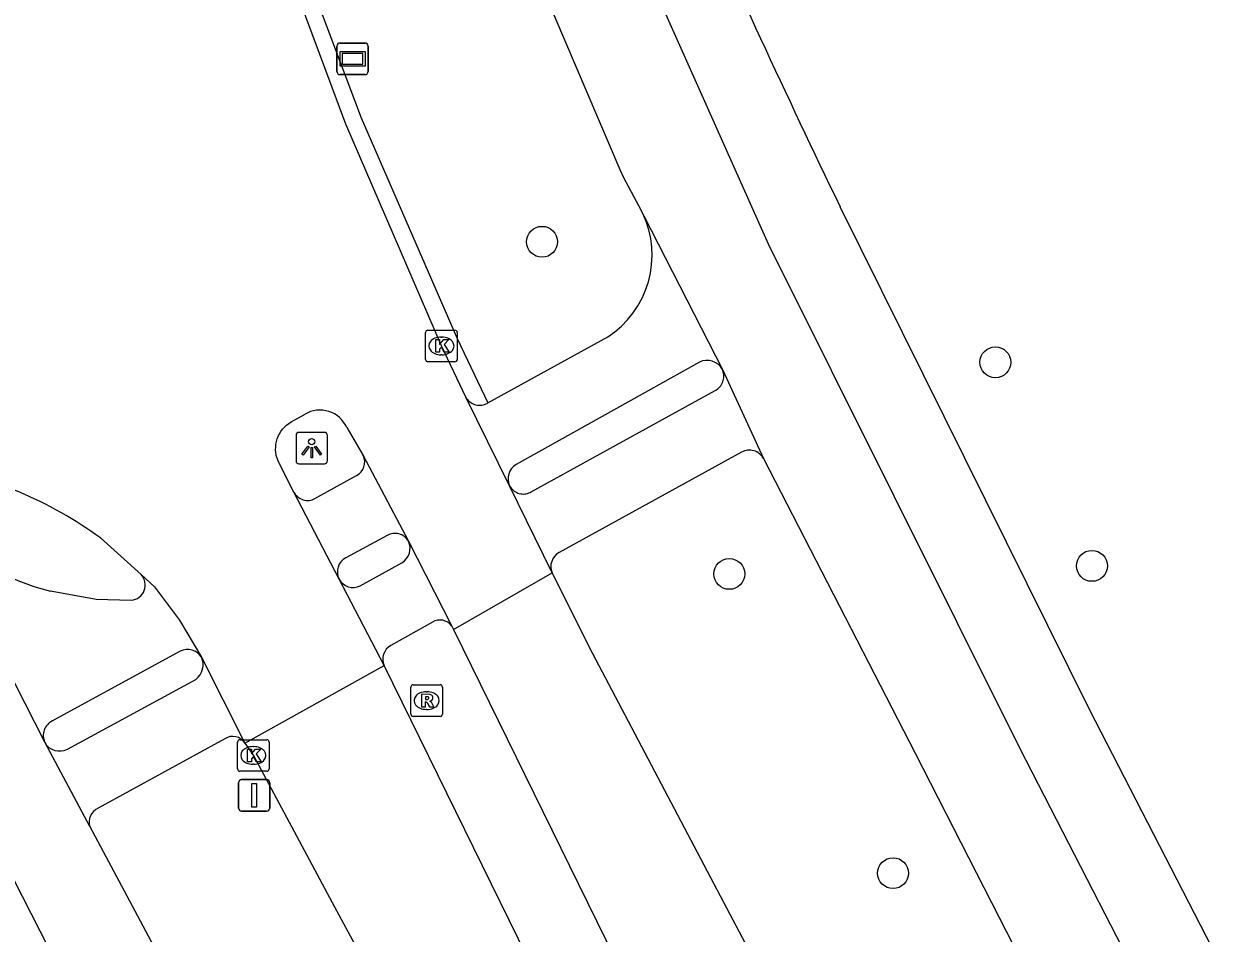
# Model space of a CAD drawing. Extents: x 158838 to 160074, y 386376 to 387776.
# Drawn here: x 159162.01 to 159199.82, y 387249.03 to 387277.83 of the extents above; entities that cross this region are included whole.
import ezdxf

# ---------------------------------------------------------------- set-up
doc = ezdxf.new("R2010")
doc.units = 0
for name, color, linetype in [('IMGEO_Berm_open', 7, 'Continuous'), ('IMGEO_Boom', 7, 'Continuous'), ('IMGEO_Fietspad_gesloten', 7, 'Continuous'), ('IMGEO_Fietspad_open', 7, 'Continuous'), ('IMGEO_Kolk', 7, 'Continuous'), ('IMGEO_Lichtpunt', 7, 'Continuous'), ('IMGEO_Rijbaan_lokaal_gesloten', 7, 'Continuous'), ('IMGEO_Rioolput', 7, 'Continuous'), ('IMGEO_Straatnaambord', 7, 'Continuous'), ('IMGEO_Verkeersbordpaal', 7, 'Continuous'), ('IMGEO_Voetpad_open', 7, 'Continuous')]:
    doc.layers.add(name, color=color, linetype=linetype)

msp = doc.modelspace()

# ---------------------------------------------------------------- linework, layer by layer
at = {"layer": 'IMGEO_Berm_open'}
msp.add_lwpolyline([(159167.198, 387289.45), (159172.7, 387274.857), (159175.747, 387267.87), (159176.718, 387265.825)], dxfattribs=at)
at = {"layer": 'IMGEO_Boom'}
for centre in [(159178.431, 387270.931), (159192.797, 387267.114), (159195.856, 387260.663), (159184.366, 387260.409), (159189.553, 387250.928)]:
    msp.add_circle(centre, 0.489, dxfattribs=at)
at = {"layer": 'IMGEO_Fietspad_gesloten'}
for points in [[(159162.674, 387255.076), (159158.593, 387263.089)], [(159164.099, 387252.402), (159162.674, 387255.076)], [(159164.099, 387252.402), (159167.543, 387245.956), (159168.854, 387243.324), (159184.918, 387212.468), (159185.422, 387211.502)], [(159183.16, 387209.722), (159166.374, 387241.982), (159164.798, 387244.63), (159161.399, 387251.305)]]:
    msp.add_lwpolyline(points, dxfattribs=at)
at = {"layer": 'IMGEO_Fietspad_open'}
for points in [[(159241.987, 387161.499), (159241.072, 387163.276), (159239.654, 387165.944), (159224.192, 387195.365), (159212.826, 387217.468), (159196.082, 387250), (159193.579, 387254.862), (159185.609, 387270.852), (159175.995, 387292.396), (159167.405, 387314.468), (159164.73, 387321.295), (159159.918, 387334.918), (159154.676, 387349.669), (159151.45, 387360.212), (159147.299, 387371.842)], [(159173.892, 387289.524), (159174.345, 387288.581), (159180.896, 387273.22), (159181.018, 387272.967), (159181.489, 387272.084), (159181.659, 387271.751)], [(159176.718, 387265.825), (159180.517, 387267.919), (159180.742, 387268.081), (159180.951, 387268.262), (159181.143, 387268.461), (159181.317, 387268.676), (159181.471, 387268.906), (159181.604, 387269.149), (159181.714, 387269.403), (159181.801, 387269.665), (159181.865, 387269.935), (159181.904, 387270.208), (159181.919, 387270.485), (159181.909, 387270.761), (159181.874, 387271.036), (159181.815, 387271.306), (159181.731, 387271.57), (159181.659, 387271.751)], [(159181.659, 387271.751), (159184.145, 387266.89)], [(159183.418, 387267.115), (159177.611, 387263.876)], [(159184.145, 387266.89), (159185.449, 387264.066)], [(159176.015, 387266.004), (159176.04, 387265.966), (159176.069, 387265.93), (159176.1, 387265.896), (159176.135, 387265.866), (159176.172, 387265.839), (159176.211, 387265.815), (159176.252, 387265.795), (159176.295, 387265.779), (159176.339, 387265.767), (159176.384, 387265.758), (159176.43, 387265.754), (159176.476, 387265.753), (159176.522, 387265.757), (159176.567, 387265.765), (159176.611, 387265.777), (159176.654, 387265.793), (159176.696, 387265.812), (159176.718, 387265.825)], [(159185.449, 387264.066), (159190.257, 387254.734), (159192.678, 387250), (159206.417, 387223.141)], [(159171.237, 387262.797), (159172.553, 387263.522)], [(159173.525, 387261.624), (159172.214, 387260.92)], [(159162.853, 387259.868), (159164.298, 387259.607), (159165.422, 387259.573)], [(159166.969, 387257.957), (159162.915, 387255.749)]]:
    msp.add_lwpolyline(points, dxfattribs=at)
for centre, radius, start, end in [((159183.666, 387266.628), 0.546, 28.6422, 116.9641), ((159172.329, 387263.95), 0.483, 297.6231, 25.8301), ((159177.894, 387263.418), 0.538, 121.7048, 204.4804), ((159171.003, 387263.225), 0.488, 207.7548, 298.6574), ((159164.364, 387266.26), 6.569, 218.8068, 256.7041), ((159173.774, 387261.202), 0.49, 30.1732, 120.5158), ((159172.446, 387260.475), 0.502, 117.5675, 207.2024), ((159165.378, 387260.053), 0.482, 275.2897, 43.5363), ((159167.204, 387257.504), 0.51, 30.9912, 117.4336), ((159163.13, 387255.292), 0.505, 115.2132, 205.3821)]:
    msp.add_arc(centre, radius, start, end, dxfattribs=at)
at = {"layer": 'IMGEO_Kolk'}
for p, q in [((159174.742, 387267.205), (159174.742, 387268.057)), ((159174.817, 387268.131), (159175.669, 387268.131)), ((159175.23, 387267.911), (159175.255, 387267.911)), ((159175.743, 387268.057), (159175.743, 387267.205)), ((159175.669, 387267.131), (159174.817, 387267.131)), ((159175.253, 387267.351), (159175.228, 387267.351)), ((159168.782, 387254.231), (159168.782, 387255.083)), ((159168.857, 387255.157), (159169.709, 387255.157)), ((159169.27, 387254.937), (159169.295, 387254.937)), ((159169.783, 387255.083), (159169.783, 387254.231)), ((159169.293, 387254.377), (159169.268, 387254.377)), ((159169.709, 387254.157), (159168.857, 387254.157))]:
    msp.add_line(p, q, dxfattribs=at)
for points in [[(159174.742, 387267.205), (159174.742, 387268.057)], [(159174.817, 387268.131), (159175.669, 387268.131)], [(159175.063, 387267.831), (159175.186, 387267.831), (159175.186, 387267.68), (159175.316, 387267.831), (159175.48, 387267.831), (159175.334, 387267.68), (159175.487, 387267.431), (159175.335, 387267.431), (159175.25, 387267.595), (159175.186, 387267.528), (159175.186, 387267.431), (159175.063, 387267.431), (159175.063, 387267.831)], [(159175.743, 387268.057), (159175.743, 387267.205)], [(159175.669, 387267.131), (159174.817, 387267.131)], [(159168.782, 387254.231), (159168.782, 387255.083)], [(159168.857, 387255.157), (159169.709, 387255.157)], [(159169.783, 387255.083), (159169.783, 387254.231)], [(159169.103, 387254.857), (159169.226, 387254.857), (159169.226, 387254.706), (159169.356, 387254.857), (159169.52, 387254.857), (159169.374, 387254.706), (159169.527, 387254.457), (159169.375, 387254.457), (159169.29, 387254.621), (159169.226, 387254.554), (159169.226, 387254.457), (159169.103, 387254.457), (159169.103, 387254.857)], [(159169.709, 387254.157), (159168.857, 387254.157)]]:
    msp.add_lwpolyline(points, dxfattribs=at)
for centre, start, end in [((159174.819, 387268.055), 91.552, 178.448), ((159174.819, 387268.055), 91.552, 178.448), ((159175.667, 387268.055), 1.552, 88.448), ((159175.667, 387268.055), 1.552, 88.448), ((159174.819, 387267.207), 181.552, 268.448), ((159174.819, 387267.207), 181.552, 268.448), ((159175.667, 387267.207), 271.552, 358.448), ((159175.667, 387267.207), 271.552, 358.448), ((159168.859, 387255.081), 91.552, 178.448), ((159168.859, 387255.081), 91.552, 178.448), ((159169.707, 387255.081), 1.552, 88.448), ((159169.707, 387255.081), 1.552, 88.448), ((159168.859, 387254.233), 181.552, 268.448), ((159168.859, 387254.233), 181.552, 268.448), ((159169.707, 387254.233), 271.552, 358.448), ((159169.707, 387254.233), 271.552, 358.448)]:
    msp.add_arc(centre, 0.0765, start, end, dxfattribs=at)
for centre, major_axis, ratio, start_param, end_param in [((159175.229, 387267.631), (-0.387, 0.002), 0.722429, 4.712389, 7.853982), ((159175.254, 387267.631), (-0.39, 0.002), 0.717154, 1.570796, 4.712389), ((159169.269, 387254.657), (-0.387, 0.002), 0.722429, 4.712389, 7.853982), ((159169.294, 387254.657), (-0.39, 0.002), 0.717154, 1.570796, 4.712389)]:
    msp.add_ellipse(centre, major_axis=major_axis, ratio=ratio, start_param=start_param, end_param=end_param, dxfattribs=at)
at = {"layer": 'IMGEO_Lichtpunt'}
for p, q in [((159170.636, 387264.797), (159170.636, 387263.99)), ((159170.636, 387264.797), (159170.636, 387263.99)), ((159171.538, 387264.892), (159170.73, 387264.892)), ((159171.538, 387264.892), (159170.73, 387264.892)), ((159171.632, 387263.99), (159171.632, 387264.797)), ((159171.632, 387263.99), (159171.632, 387264.797)), ((159170.73, 387263.896), (159171.538, 387263.896)), ((159170.73, 387263.896), (159171.538, 387263.896))]:
    msp.add_line(p, q, dxfattribs=at)
for points in [[(159171.01, 387264.461), (159171.049, 387264.433), (159170.861, 387264.171), (159170.823, 387264.198), (159171.01, 387264.461)], [(159171.112, 387264.413), (159171.159, 387264.413), (159171.159, 387264.091), (159171.112, 387264.091), (159171.112, 387264.413)], [(159171.222, 387264.433), (159171.26, 387264.46), (159171.447, 387264.198), (159171.408, 387264.17), (159171.222, 387264.433)]]:
    msp.add_lwpolyline(points, dxfattribs=at)
msp.add_circle((159171.135, 387264.595), 0.0994, dxfattribs=at)
for centre, start, end in [((159170.73, 387264.797), 90, 180), ((159170.73, 387264.797), 90, 180), ((159171.538, 387264.797), 0, 90), ((159171.538, 387264.797), 0, 90), ((159170.73, 387263.99), 180, 270), ((159170.73, 387263.99), 180, 270), ((159171.538, 387263.99), 270, 0), ((159171.538, 387263.99), 270, 360)]:
    msp.add_arc(centre, 0.0946, start, end, dxfattribs=at)
at = {"layer": 'IMGEO_Rijbaan_lokaal_gesloten'}
for points in [[(159176.015, 387266.004), (159175.242, 387267.631), (159172.216, 387274.661), (159166.91, 387288.888)], [(159177.404, 387263.195), (159176.015, 387266.004)], [(159170.571, 387262.998), (159170.113, 387263.895), (159170.102, 387263.915), (159170.065, 387263.995), (159170.035, 387264.078), (159170.012, 387264.163), (159169.998, 387264.25), (159169.991, 387264.338), (159169.992, 387264.427), (159170, 387264.515), (159170.017, 387264.601), (159170.041, 387264.686), (159170.073, 387264.769), (159170.112, 387264.848), (159170.158, 387264.924), (159170.21, 387264.995), (159170.269, 387265.061), (159170.333, 387265.121), (159170.403, 387265.176), (159170.477, 387265.224), (159170.921, 387265.467)], [(159172.243, 387265.051), (159172.764, 387264.161)], [(159172.764, 387264.161), (159174.198, 387261.448)], [(159172, 387260.246), (159170.571, 387262.998)], [(159178.749, 387260.443), (159177.404, 387263.195)], [(159164.437, 387261.549), (159165.727, 387260.385)], [(159174.198, 387261.448), (159175.574, 387258.753)], [(159165.727, 387260.385), (159166.154, 387260), (159166.947, 387258.941), (159167.641, 387257.767)], [(159173.432, 387257.503), (159172, 387260.246)], [(159175.627, 387258.648), (159178.749, 387260.443)], [(159200.268, 387219.743), (159195.602, 387228.473), (159185.275, 387247.943), (159184.191, 387250), (159180.028, 387257.898), (159178.749, 387260.443)], [(159175.574, 387258.753), (159175.627, 387258.648)], [(159175.627, 387258.648), (159179.874, 387250), (159195.916, 387217.333)], [(159167.641, 387257.767), (159169.01, 387255.049)], [(159169.01, 387255.049), (159173.432, 387257.503)], [(159193.758, 387216.083), (159177.113, 387250), (159173.432, 387257.503)], [(159169.01, 387255.049), (159169.284, 387254.658), (159171.786, 387250), (159173.489, 387246.828), (159177.093, 387240.071), (159186.955, 387221.448), (159190.658, 387214.426)]]:
    msp.add_lwpolyline(points, dxfattribs=at)
for centre, radius, start, end in [((159171.396, 387264.669), 0.929, 24.2922, 120.7729), ((159156.869, 387251.152), 12.859, 53.9478, 80.4067)]:
    msp.add_arc(centre, radius, start, end, dxfattribs=at)
at = {"layer": 'IMGEO_Rioolput'}
for p, q in [((159174.275, 387255.969), (159174.275, 387256.821)), ((159174.35, 387256.895), (159175.202, 387256.895)), ((159175.276, 387256.821), (159175.276, 387255.969)), ((159174.763, 387256.675), (159174.788, 387256.675)), ((159174.786, 387256.115), (159174.761, 387256.115)), ((159175.202, 387255.895), (159174.35, 387255.895))]:
    msp.add_line(p, q, dxfattribs=at)
for points in [[(159174.275, 387255.969), (159174.275, 387256.821)], [(159174.35, 387256.895), (159175.202, 387256.895)], [(159175.276, 387256.821), (159175.276, 387255.969)], [(159174.864, 387256.593), (159174.612, 387256.595), (159174.612, 387256.195)], [(159174.79, 387256.514), (159174.736, 387256.514), (159174.736, 387256.433)], [(159174.612, 387256.195), (159174.736, 387256.195), (159174.736, 387256.357), (159174.747, 387256.357)], [(159174.736, 387256.433), (159174.788, 387256.433)], [(159174.794, 387256.328), (159174.865, 387256.195), (159175.005, 387256.195), (159174.94, 387256.321)], [(159175.202, 387255.895), (159174.35, 387255.895)]]:
    msp.add_lwpolyline(points, dxfattribs=at)
for centre, radius, start, end in [((159174.352, 387256.819), 0.0765, 91.552, 178.448), ((159174.352, 387256.819), 0.0765, 91.552, 178.448), ((159175.2, 387256.819), 0.0765, 1.552, 88.448), ((159175.2, 387256.819), 0.0765, 1.552, 88.448), ((159174.796, 387256.418), 0.0964, 77.0061, 93.1865), ((159174.81, 387256.475), 0.0378, 276.6634, 79.6772), ((159174.863, 387256.483), 0.109, 350.3612, 89.416), ((159174.861, 387256.483), 0.112, 277.5842, 350.9817), ((159174.746, 387256.304), 0.0533, 26.0293, 88.6989), ((159174.772, 387256.622), 0.19, 274.7715, 282.9687), ((159174.845, 387256.268), 0.108, 29.5134, 73.7905), ((159174.352, 387255.971), 0.0765, 181.552, 268.448), ((159174.352, 387255.971), 0.0765, 181.552, 268.448), ((159175.2, 387255.971), 0.0765, 271.552, 358.448), ((159175.2, 387255.971), 0.0765, 271.552, 358.448)]:
    msp.add_arc(centre, radius, start, end, dxfattribs=at)
for centre, major_axis, ratio, start_param, end_param in [((159174.762, 387256.395), (-0.387, 0.002), 0.722429, 4.712389, 7.853982), ((159174.787, 387256.395), (-0.39, 0.002), 0.717154, 1.570796, 4.712389)]:
    msp.add_ellipse(centre, major_axis=major_axis, ratio=ratio, start_param=start_param, end_param=end_param, dxfattribs=at)
at = {"layer": 'IMGEO_Straatnaambord'}
for p, q in [((159171.934, 387276.328), (159171.934, 387277.128)), ((159171.934, 387277.128), (159171.934, 387276.328)), ((159172.034, 387277.228), (159172.824, 387277.228)), ((159172.824, 387277.228), (159172.034, 387277.228)), ((159172.924, 387277.128), (159172.924, 387276.328)), ((159172.924, 387276.328), (159172.924, 387277.128)), ((159172.824, 387276.228), (159172.034, 387276.228)), ((159172.034, 387276.228), (159172.824, 387276.228))]:
    msp.add_line(p, q, dxfattribs=at)
for points in [[(159172.035, 387276.96), (159172.823, 387276.96), (159172.823, 387276.496), (159172.035, 387276.496), (159172.035, 387276.96)], [(159172.1, 387276.895), (159172.1, 387276.561), (159172.758, 387276.561), (159172.758, 387276.895), (159172.1, 387276.895)]]:
    msp.add_lwpolyline(points, dxfattribs=at)
for centre, start, end in [((159172.034, 387277.128), 90, 180), ((159172.034, 387277.128), 90, 180), ((159172.824, 387277.128), 0, 90), ((159172.824, 387277.128), 360, 90), ((159172.034, 387276.328), 180, 270), ((159172.034, 387276.328), 180, 270), ((159172.824, 387276.328), 270, 0), ((159172.824, 387276.328), 270, 0)]:
    msp.add_arc(centre, 0.1, start, end, dxfattribs=at)
at = {"layer": 'IMGEO_Verkeersbordpaal'}
for p, q in [((159168.913, 387253.892), (159169.703, 387253.892)), ((159169.703, 387253.892), (159168.913, 387253.892)), ((159168.813, 387252.992), (159168.813, 387253.792)), ((159168.813, 387253.792), (159168.813, 387252.992)), ((159169.803, 387253.792), (159169.803, 387252.992)), ((159169.803, 387252.992), (159169.803, 387253.792)), ((159169.703, 387252.892), (159168.913, 387252.892)), ((159168.913, 387252.892), (159169.703, 387252.892))]:
    msp.add_line(p, q, dxfattribs=at)
msp.add_lwpolyline([(159169.233, 387253.767), (159169.383, 387253.767), (159169.383, 387253.017), (159169.233, 387253.017), (159169.233, 387253.767)], dxfattribs=at)
for centre, start, end in [((159168.913, 387253.792), 90, 180), ((159168.913, 387253.792), 90, 180), ((159169.703, 387253.792), 0, 90), ((159169.703, 387253.792), 360, 90), ((159168.913, 387252.992), 180, 270), ((159168.913, 387252.992), 180, 270), ((159169.703, 387252.992), 270, 0), ((159169.703, 387252.992), 270, 0)]:
    msp.add_arc(centre, 0.1, start, end, dxfattribs=at)
at = {"layer": 'IMGEO_Voetpad_open'}
for points in [[(159246.881, 387156.834), (159226.411, 387196.562), (159215.22, 387218.31), (159214.955, 387218.871), (159198.929, 387250), (159195.784, 387256.11), (159187.875, 387272.043)], [(159177.404, 387263.195), (159177.427, 387263.157), (159177.454, 387263.122), (159177.484, 387263.089), (159177.516, 387263.058), (159177.551, 387263.031), (159177.588, 387263.007), (159177.628, 387262.987), (159177.669, 387262.97), (159177.711, 387262.956), (159177.755, 387262.947), (159177.799, 387262.942), (159177.843, 387262.94), (159177.887, 387262.942), (159177.931, 387262.949), (159177.975, 387262.959), (159178.017, 387262.973), (159178.057, 387262.991), (159178.092, 387263.01), (159183.921, 387266.222), (159183.96, 387266.245), (159183.998, 387266.272), (159184.032, 387266.302), (159184.064, 387266.335), (159184.093, 387266.37), (159184.118, 387266.409), (159184.14, 387266.449), (159184.159, 387266.491), (159184.173, 387266.534), (159184.184, 387266.579), (159184.19, 387266.624), (159184.193, 387266.67), (159184.191, 387266.716), (159184.185, 387266.761), (159184.176, 387266.806), (159184.162, 387266.849), (159184.145, 387266.89)], [(159184.755, 387264.262), (159178.972, 387261.082)], [(159172.672, 387260.029), (159173.988, 387260.761)], [(159174.959, 387258.878), (159173.641, 387258.137)], [(159163.393, 387254.859), (159167.464, 387257.067)], [(159168.38, 387255.183), (159164.367, 387252.984)]]:
    msp.add_lwpolyline(points, dxfattribs=at)
for centre, radius, start, end in [((159567.378, 387454.749), 421.194, 202.49829, 205.70781), ((159185.005, 387263.821), 0.507, 28.8687, 119.5897), ((159173.724, 387261.217), 0.527, 300.073, 25.9327), ((159179.212, 387260.64), 0.503, 118.4558, 203.068), ((159172.448, 387260.483), 0.506, 207.8917, 296.3161), ((159175.201, 387258.495), 0.453, 34.7227, 122.2994), ((159173.867, 387257.711), 0.482, 117.9371, 205.573), ((159167.114, 387257.528), 0.579, 307.228, 24.3916), ((159163.142, 387255.328), 0.532, 208.2659, 298.1457), ((159168.632, 387254.819), 0.442, 31.2835, 124.7009), ((159164.559, 387252.543), 0.481, 113.5316, 197.018)]:
    msp.add_arc(centre, radius, start, end, dxfattribs=at)

doc.saveas('drawing.dxf')
